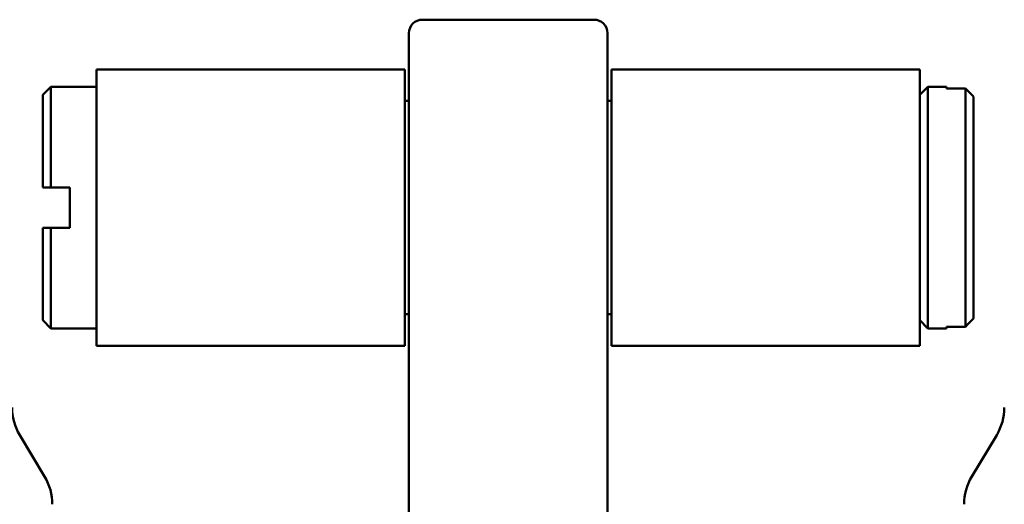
# Model space of a CAD drawing. Header units: millimetres. Extents: x 0 to 14369, y -869 to 2970.
# Tile 360 of 656: x 2021 to 2058, y 1144 to 1162. Entities that reach past the tile are written whole.
import ezdxf

# ---------------------------------------------------------------- set-up
doc = ezdxf.new("R2010")
doc.units = ezdxf.units.MM
doc.header["$LTSCALE"] = 10
doc.layers.add('Sichtbar (ISO)', color=7, linetype='Continuous', lineweight=50)

msp = doc.modelspace()

# ---------------------------------------------------------------- linework, layer by layer
at = {"layer": 'Sichtbar (ISO)'}
for p, q in [((2042.718, 1161.885), (2036.318, 1161.885)), ((2035.818, 1150.799), (2035.818, 1161.385)), ((2043.218, 1161.385), (2043.218, 1150.799)), ((2024.168, 1149.735), (2024.168, 1160.035)), ((2035.668, 1160.035), (2024.168, 1160.035)), ((2035.668, 1160.035), (2035.668, 1149.735)), ((2043.368, 1149.735), (2043.368, 1160.035)), ((2054.868, 1160.035), (2043.368, 1160.035)), ((2054.868, 1160.035), (2054.868, 1149.735)), ((2022.168, 1159.085), (2022.468, 1159.385)), ((2022.468, 1155.635), (2022.468, 1159.385)), ((2022.468, 1159.385), (2024.168, 1159.385)), ((2054.868, 1159.085), (2055.168, 1159.385)), ((2055.168, 1150.385), (2055.168, 1159.385)), ((2055.168, 1159.385), (2055.868, 1159.385)), ((2055.868, 1159.385), (2055.868, 1159.322)), ((2055.868, 1159.322), (2056.568, 1159.322)), ((2056.568, 1159.322), (2056.568, 1150.448)), ((2022.168, 1155.635), (2022.168, 1159.085)), ((2035.668, 1158.86), (2035.818, 1158.86)), ((2043.218, 1158.86), (2043.368, 1158.86)), ((2056.868, 1159.017), (2056.868, 1150.752)), ((2023.168, 1155.635), (2022.468, 1155.635)), ((2023.168, 1154.135), (2023.168, 1155.635)), ((2022.168, 1150.685), (2022.168, 1154.135)), ((2022.468, 1150.385), (2022.468, 1154.135)), ((2022.468, 1154.135), (2023.168, 1154.135)), ((2022.168, 1150.685), (2022.468, 1150.385)), ((2035.668, 1150.91), (2035.818, 1150.91)), ((2035.818, 1150.799), (2035.818, 1149.228)), ((2043.218, 1150.91), (2043.368, 1150.91)), ((2043.218, 1149.228), (2043.218, 1150.799)), ((2054.868, 1150.685), (2055.168, 1150.385)), ((2022.468, 1150.385), (2024.168, 1150.385)), ((2055.168, 1150.385), (2055.868, 1150.385)), ((2055.868, 1150.448), (2055.868, 1150.385)), ((2056.568, 1150.448), (2055.868, 1150.448)), ((2035.668, 1149.735), (2024.168, 1149.735)), ((2054.868, 1149.735), (2043.368, 1149.735)), ((2035.818, 1149.228), (2035.818, 1117.633)), ((2043.218, 1117.633), (2043.218, 1149.228)), ((2021.303, 1146.41), (2022.233, 1144.86)), ((2057.733, 1146.41), (2056.803, 1144.86))]:
    msp.add_line(p, q, dxfattribs=at)
for centre, radius, start, end in [((2036.318, 1161.385), 0.5, 90, 180), ((2042.718, 1161.385), 0.5, 0, 90), ((2023.018, 1147.439), 2, 180, 210.9638), ((2056.018, 1147.439), 2, 329.0362, 0), ((2020.518, 1143.831), 2, 0, 30.9638), ((2058.518, 1143.831), 2, 149.0362, 180)]:
    msp.add_arc(centre, radius, start, end, dxfattribs=at)
for points in [[(2056.568, 1159.322), (2056.601, 1159.288), (2056.634, 1159.254), (2056.668, 1159.22), (2056.701, 1159.186), (2056.734, 1159.153), (2056.768, 1159.119), (2056.801, 1159.085), (2056.834, 1159.051), (2056.868, 1159.017)], [(2022.468, 1155.635), (2022.434, 1155.635), (2022.401, 1155.635), (2022.368, 1155.635), (2022.334, 1155.635), (2022.301, 1155.635), (2022.268, 1155.635), (2022.234, 1155.635), (2022.201, 1155.635), (2022.168, 1155.635)], [(2022.168, 1154.135), (2022.201, 1154.135), (2022.234, 1154.135), (2022.268, 1154.135), (2022.301, 1154.135), (2022.334, 1154.135), (2022.368, 1154.135), (2022.401, 1154.135), (2022.434, 1154.135), (2022.468, 1154.135)], [(2056.868, 1150.752), (2056.834, 1150.718), (2056.801, 1150.684), (2056.768, 1150.651), (2056.734, 1150.617), (2056.701, 1150.583), (2056.668, 1150.549), (2056.634, 1150.515), (2056.601, 1150.481), (2056.568, 1150.448)]]:
    msp.add_open_spline(points, degree=3, knots=[0, 0, 0, 0, 0.333333, 0.333333, 0.333333, 0.666667, 0.666667, 0.666667, 1, 1, 1, 1], dxfattribs=at)

doc.saveas('drawing.dxf')
